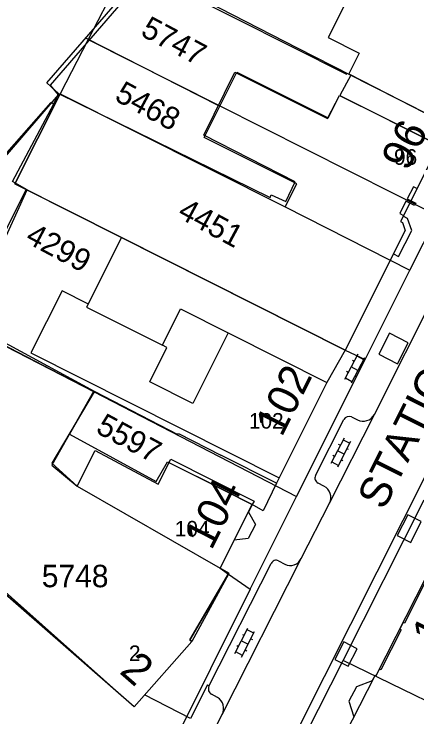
# Model space of a CAD drawing. Extents: x 148816 to 151297, y 399515 to 402500.
# Drawn here: x 150303.8 to 150336.1, y 399575.8 to 399632.2 of the extents above; entities that cross this region are included whole.
import ezdxf

# ---------------------------------------------------------------- set-up
doc = ezdxf.new("R2010")
doc.units = 0
for name, color, linetype in [('B01 Hoofdgebouw  [D] Norm', 7, 'Continuous'), ('B01 Hoofdgebouw  [T] Norm', 7, 'Continuous'), ('B01 hoofgebouw', 7, 'Continuous'), ('G01 perceelsgrens', 7, 'Continuous'), ('S02 Open verharding  Norm', 7, 'Continuous'), ('T04 Haag heg  [D] Gem', 7, 'Continuous'), ('V00 Kant verharding algemeen  [T] Norm', 7, 'Continuous'), ('V06 Kant onverhard  [T] Gem', 7, 'Continuous'), ('Z01 perceelnummer', 7, 'Continuous'), ('Z02 huisnummer', 7, 'Continuous'), ('Z02 Huisnummer  [Tekst] Norm', 7, 'Continuous'), ('Z06 straatnaam', 7, 'Continuous')]:
    doc.layers.add(name, color=color, linetype=linetype)

msp = doc.modelspace()

# ---------------------------------------------------------------- linework, layer by layer
at = {"layer": 'B01 Hoofdgebouw  [D] Norm'}
for points in [[(150293.39, 399601.01), (150294.828, 399602.658), (150289.212, 399607.425), (150293.181, 399611.997), (150294.349, 399611.08), (150306.738, 399625.101), (150306.941, 399624.999), (150307.323, 399625.837), (150306.384, 399626.702), (150312.591, 399633.865), (150311.754, 399634.603), (150314.014, 399639.517)], [(150312.581, 399636.401), (150330.444, 399627.392), (150330.496, 399627.466), (150334.72, 399625.32)], [(150307.323, 399625.837), (150324.335, 399617.484), (150324.412, 399617.713), (150325.58, 399617.178), (150326.344, 399618.753), (150319.006, 399622.497), (150321.501, 399627.553), (150328.941, 399623.835), (150329.882, 399625.688), (150333.39, 399623.93)], [(150299.959, 399607.491), (150304.824, 399618.112), (150303.631, 399618.774), (150306.941, 399624.999)], [(150294.08, 399600.4), (150295.539, 399602.067), (150301.015, 399597.5), (150302.643, 399599.405), (150302.491, 399599.558), (150302.847, 399599.914), (150298.608, 399603.603), (150299.066, 399604.137), (150295.056, 399607.419), (150296.684, 399609.375), (150299.476, 399607.161), (150299.705, 399607.568), (150299.959, 399607.491), (150301.432, 399606.676), (150310.191, 399601.94), (150308.206, 399598.511), (150315.162, 399594.691), (150316.085, 399596.283), (150318.43, 399595.1)], [(150310.191, 399601.94), (150316.92, 399598.477), (150316.976, 399598.555), (150320.36, 399596.81)]]:
    msp.add_lwpolyline(points, dxfattribs=at)
at = {"layer": 'B01 Hoofdgebouw  [T] Norm'}
for p, q in [((150334.72, 399625.32), (150339.15, 399623.06)), ((150333.39, 399623.93), (150337.86, 399621.69)), ((150335.826, 399618.354), (150335.329, 399617.372)), ((150336.113, 399618.208), (150335.826, 399618.354)), ((150335.234, 399617.184), (150334.746, 399616.196)), ((150335.917, 399616.839), (150335.234, 399617.184)), ((150335.329, 399617.372), (150336.012, 399617.027)), ((150336.012, 399617.027), (150335.917, 399616.839)), ((150334.746, 399616.196), (150335.031, 399616.051)), ((150335.031, 399616.051), (150334.79, 399615.57)), ((150334.79, 399615.57), (150334.96, 399615.48)), ((150334.96, 399615.48), (150335.18, 399614.84)), ((150335.18, 399614.84), (150330.34, 399605.23)), ((150312.38, 399614.28), (150309.57, 399608.7)), ((150330.34, 399605.23), (150312.38, 399614.28)), ((150309.57, 399608.7), (150315.67, 399605.63)), ((150315.67, 399605.63), (150317.13, 399608.55)), ((150317.13, 399608.55), (150328.89, 399602.64)), ((150328.89, 399602.64), (150324.83, 399594.57)), ((150324.83, 399594.57), (150320.36, 399596.81)), ((150318.43, 399595.1), (150322.89, 399592.85)), ((150322.89, 399592.85), (150322.583, 399592.242)), ((150313.41, 399576.61), (150296, 399591.8)), ((150322.583, 399592.242), (150323.141, 399591.258)), ((150323.141, 399591.258), (150322.569, 399590.124)), ((150322.569, 399590.124), (150321.447, 399589.981)), ((150321.447, 399589.981), (150320.32, 399587.74)), ((150321.02, 399587.34), (150317.88, 399582)), ((150320.32, 399587.74), (150321.02, 399587.34)), ((150336.945, 399586.952), (150335.104, 399583.323)), ((150334.736, 399582.838), (150335.007, 399583.372)), ((150335.104, 399583.323), (150335.007, 399583.372)), ((150334.833, 399582.788), (150333.205, 399579.578)), ((150334.736, 399582.838), (150334.833, 399582.788)), ((150318.03, 399581.86), (150313.41, 399576.61)), ((150317.88, 399582), (150318.03, 399581.86)), ((150332.85, 399579.12), (150333.108, 399579.628)), ((150333.205, 399579.578), (150333.109, 399579.627)), ((150332.53, 399578.699), (150332.75, 399579.13)), ((150332.767, 399579.163), (150332.75, 399579.13)), ((150332.767, 399579.163), (150332.85, 399579.12)), ((150331.25, 399578.236), (150330.642, 399577.064)), ((150332.53, 399578.699), (150331.25, 399578.236)), ((150330.642, 399577.064), (150331.051, 399575.808))]:
    msp.add_line(p, q, dxfattribs=at)
at = {"layer": 'B01 hoofgebouw'}
for points in [[(150335.641, 399642.072), (150334.017, 399638.841), (150335.988, 399637.85), (150334.826, 399635.538), (150332.26, 399636.828), (150328.989, 399630.321), (150331.47, 399629.074), (150330.631, 399627.406), (150334.72, 399625.32)], [(150313.99, 399639.53), (150314.47, 399639.278), (150312.034, 399634.685), (150312.853, 399633.676), (150306.653, 399626.501), (150307.311, 399625.722), (150294.665, 399611.07)], [(150334.72, 399625.32), (150338.672, 399623.304), (150339.15, 399623.06), (150341.3, 399627.27), (150339.52, 399628.18), (150344.29, 399637.67)], [(150312.38, 399614.28), (150303.834, 399618.586), (150307.46, 399625.816), (150325.539, 399616.747), (150326.457, 399618.577), (150319.021, 399622.307), (150321.654, 399627.555), (150328.997, 399623.871), (150329.903, 399625.677), (150333.39, 399623.93)], [(150333.39, 399623.93), (150337.86, 399621.69), (150334.79, 399615.57), (150334.96, 399615.48), (150335.18, 399614.84), (150330.34, 399605.23), (150312.38, 399614.28), (150309.57, 399608.7), (150315.67, 399605.63), (150317.13, 399608.55), (150328.89, 399602.64), (150324.83, 399594.57), (150320.36, 399596.81)], [(150309.694, 399608.945), (150307.612, 399609.994), (150305.109, 399605.019), (150325.04, 399594.988)], [(150301.291, 399606.457), (150310.196, 399601.891), (150306.804, 399596.172), (150308.828, 399594.313), (150310.261, 399597.178), (150315.338, 399594.474), (150316.357, 399596.487), (150323.03, 399593.129), (150322.89, 399592.85)], [(150320.966, 399606.622), (150318.119, 399600.965), (150314.656, 399602.708), (150316.034, 399605.447), (150315.67, 399605.63)], [(150313.41, 399576.61), (150296, 399591.8), (150296.14, 399591.97), (150290.79, 399596.64), (150294.08, 399600.4)], [(150313.41, 399576.61), (150318.03, 399581.86), (150317.88, 399582), (150321.02, 399587.34), (150320.32, 399587.74), (150322.89, 399592.85), (150318.43, 399595.1)], [(150336.86, 399561.89), (150327.02, 399566.681), (150326.45, 399568.341), (150326.28, 399568.43), (150328.9, 399573.57), (150329.7, 399573.16), (150332.75, 399579.13), (150332.85, 399579.12), (150339.26, 399591.76), (150343.71, 399589.5)]]:
    msp.add_lwpolyline(points, dxfattribs=at)
at = {"layer": 'G01 perceelsgrens'}
for points in [[(150312.971, 399636.45), (150312.034, 399634.685), (150309.701, 399630.161)], [(150312.971, 399636.45), (150326.503, 399629.512), (150330.808, 399627.315), (150329.911, 399625.673), (150337.86, 399621.69), (150340.027, 399620.593)], [(150309.701, 399630.161), (150307.46, 399625.816)], [(150309.701, 399630.161), (150337.752, 399616.054)], [(150307.46, 399625.816), (150303.834, 399618.586), (150304.733, 399618.133)], [(150307.46, 399625.816), (150325.539, 399616.747), (150335.544, 399611.65)], [(150304.733, 399618.133), (150301.175, 399611.1)], [(150304.733, 399618.133), (150330.34, 399605.23), (150331.954, 399604.488)], [(150335.544, 399611.65), (150337.752, 399616.054)], [(150331.954, 399604.488), (150335.544, 399611.65)], [(150301.315, 399606.488), (150310.141, 399601.92)], [(150326.439, 399593.485), (150331.954, 399604.488)], [(150310.141, 399601.92), (150306.786, 399596.004), (150308.828, 399594.313), (150320.32, 399587.74), (150320.986, 399587.277)], [(150310.141, 399601.92), (150326.439, 399593.485)], [(150322.722, 399586.071), (150326.439, 399593.485)], [(150330.176, 399580.327), (150336.682, 399593.233)], [(150320.986, 399587.277), (150318.03, 399581.86), (150313.41, 399576.61), (150296.14, 399591.97)], [(150320.986, 399587.277), (150322.722, 399586.071)], [(150322.722, 399586.071), (150306.809, 399554.158)], [(150327.223, 399574.469), (150330.176, 399580.327)], [(150345.075, 399565.254), (150345.232, 399565.585), (150348.211, 399571.459), (150342.627, 399574.291), (150330.176, 399580.327)]]:
    msp.add_lwpolyline(points, dxfattribs=at)
at = {"layer": 'S02 Open verharding  Norm'}
for p, q in [((150331.364, 399604.916), (150330.293, 399602.881)), ((150331.294, 399604.784), (150331.825, 399604.504)), ((150331.895, 399604.637), (150330.824, 399602.602)), ((150331.061, 399604.341), (150330.929, 399604.411)), ((150331.36, 399603.619), (150330.828, 399603.899)), ((150331.725, 399603.992), (150331.592, 399604.062)), ((150330.363, 399603.014), (150330.894, 399602.734)), ((150330.596, 399603.456), (150330.463, 399603.526)), ((150331.259, 399603.107), (150331.127, 399603.177)), ((150330.256, 399598.181), (150329.208, 399596.134)), ((150330.188, 399598.048), (150330.722, 399597.774)), ((150330.79, 399597.908), (150329.742, 399595.861)), ((150329.96, 399597.603), (150329.826, 399597.671)), ((150330.266, 399596.884), (150329.732, 399597.158)), ((150330.627, 399597.261), (150330.494, 399597.329)), ((150329.276, 399596.268), (150329.81, 399595.994)), ((150329.504, 399596.713), (150329.371, 399596.781)), ((150330.172, 399596.371), (150330.038, 399596.439)), ((150321.496, 399580.886), (150322.54, 399582.936)), ((150323.006, 399582.53), (150322.472, 399582.802)), ((150322.03, 399580.614), (150323.074, 399582.664)), ((150322.111, 399582.425), (150322.245, 399582.357)), ((150322.018, 399581.911), (150322.552, 399581.639)), ((150322.779, 399582.084), (150322.913, 399582.016)), ((150322.098, 399580.748), (150321.564, 399581.02)), ((150321.657, 399581.534), (150321.791, 399581.466)), ((150322.325, 399581.193), (150322.459, 399581.125))]:
    msp.add_line(p, q, dxfattribs=at)
at = {"layer": 'T04 Haag heg  [D] Gem'}
msp.add_lwpolyline([(150309.508, 399630.307), (150320.174, 399624.864)], dxfattribs=at)
at = {"layer": 'V00 Kant verharding algemeen  [T] Norm'}
for p, q in [((150330.34, 399605.23), (150328.89, 399602.64)), ((150329.092, 399592.967), (150332.692, 399600.07)), ((150324.83, 399594.57), (150323.76, 399592.35)), ((150323.76, 399592.35), (150322.89, 399592.85)), ((150320.468, 399576.001), (150326.762, 399588.422))]:
    msp.add_line(p, q, dxfattribs=at)
for points in [[(150362.354, 399645.969), (150324.453, 399570.681)], [(150334.231, 399612.957), (150334.639, 399612.768), (150335.692, 399614.852), (150335.365, 399615.818), (150335, 399615.99)], [(150332.692, 399600.07), (150337.645, 399609.924)], [(150334.552, 399604.15), (150335.406, 399605.839), (150333.9, 399606.601), (150333.045, 399604.912), (150334.552, 399604.15)], [(150327.963, 399595.17), (150330.252, 399599.672)], [(150330.853, 399599.878), (150331.338, 399599.642)], [(150328.64, 399594.329), (150328.179, 399594.578)], [(150326.814, 399588.524), (150329.092, 399592.967)], [(150335.383, 399592.03), (150334.532, 399590.359), (150335.615, 399589.808), (150336.465, 399591.479), (150335.383, 399592.03)], [(150319.414, 399578.268), (150324.407, 399588.123)], [(150324.998, 399588.336), (150325.508, 399588.072)], [(150330.231, 399581.833), (150329.515, 399580.429), (150330.589, 399579.88), (150331.306, 399581.284), (150330.231, 399581.833)], [(150320.087, 399577.377), (150319.619, 399577.641)], [(150319.151, 399573.402), (150320.468, 399576.001)]]:
    msp.add_lwpolyline(points, dxfattribs=at)
for centre, radius, start, end in [((150330.658, 399599.467), 0.455, 64.6571, 153.1824), ((150331.786, 399600.579), 1.039, 244.4367, 330.6468), ((150328.349, 399594.975), 0.432, 153.2012, 246.8893), ((150328.183, 399593.421), 1.016, 333.4477, 63.2706), ((150324.804, 399587.949), 0.433, 63.3283, 156.3106), ((150325.953, 399588.899), 0.939, 241.7056, 336.4754), ((150319.82, 399578.054), 0.459, 152.2061, 244.0046), ((150319.563, 399576.491), 1.03, 331.5788, 59.3749)]:
    msp.add_arc(centre, radius, start, end, dxfattribs=at)
at = {"layer": 'V06 Kant onverhard  [T] Gem'}
msp.add_lwpolyline([(150319.414, 399578.268), (150319.286, 399578.387), (150317.927, 399575.691), (150314.227, 399577.586)], dxfattribs=at)

# ---------------------------------------------------------------- texts
at = {"layer": 'Z01 perceelnummer'}
for s, rotation, p in [('5747', 331.9477, (150313.829, 399630.531)), ('5468', 331.6797, (150311.74, 399625.329)), ('4451', 331.6563, (150316.796, 399615.938)), ('4299', 331.914, (150304.572, 399613.939)), ('5597', 331.7186, (150310.232, 399598.666))]:
    msp.add_text(s, height=1.8, rotation=rotation, dxfattribs=at).set_placement(p)
msp.add_text('5748', height=1.8, dxfattribs=at).set_placement((150305.988, 399586.216))
at = {"layer": 'Z02 huisnummer'}
for s, rotation, p in [('96', 63.3837, (150335.377, 399619.532)), ('102', 63.3068, (150325.255, 399598.198)), ('104', 63.3068, (150319.613, 399589.119)), ('103', 63.1275, (150337.824, 399581.33)), ('2', 318.9326, (150312.142, 399579.374))]:
    msp.add_text(s, height=2.5, rotation=rotation, dxfattribs=at).set_placement(p)
at = {"layer": 'Z02 Huisnummer  [Tekst] Norm'}
for s, p in [('96', (150334.27, 399620.115)), ('102', (150322.62, 399598.943)), ('104', (150316.667, 399590.288)), ('2', (150312.985, 399580.295))]:
    msp.add_text(s, height=1.25, dxfattribs=at).set_placement(p)
at = {"layer": 'Z06 straatnaam'}
msp.add_text('STATIONSSTRAAT', height=2.5, rotation=63.3325, dxfattribs=at).set_placement((150333.461, 399592.326))

doc.saveas('drawing.dxf')
